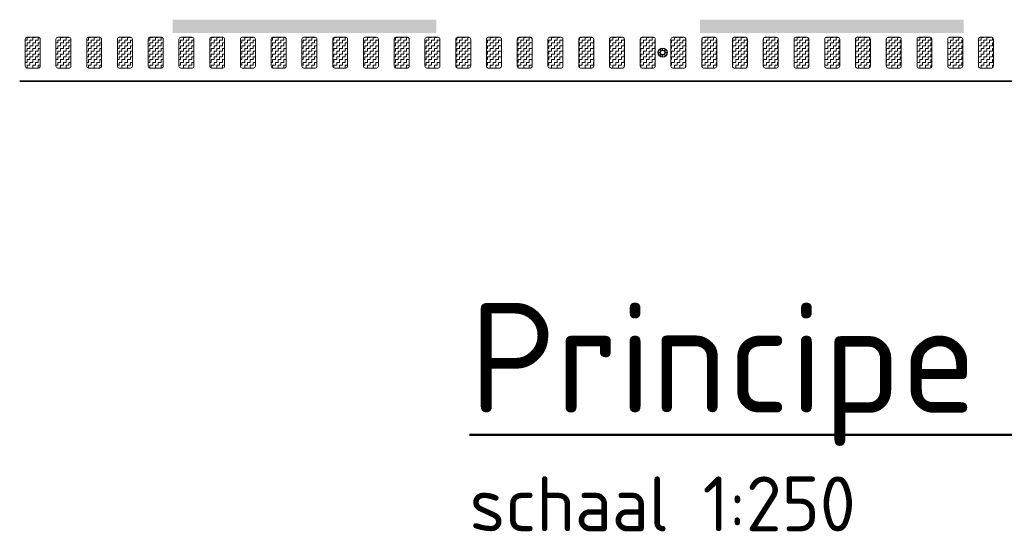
# Model space of a CAD drawing. Header units: metres. Extents: x -699 to 2316, y -1199 to 781.
# Tile 473 of 593: x 883 to 894, y -220 to -214. Entities that reach past the tile are written whole.
import ezdxf

# ---------------------------------------------------------------- set-up
doc = ezdxf.new("R2010")
doc.units = ezdxf.units.M
doc.linetypes.add('VW-3-3_STREEP', pattern=[6, 3, -3])
for name, color, linetype, lineweight in [('N-WA-IE-MEUBILAIR_WEGMEUBILAIR-S', 7, 'Continuous', 25), ('N-WA-VW-MARKERING_DYNAMISCH-G', 7, 'Continuous', 35), ('N-WE-VH-KANTVERHARDING-G', 210, 'Continuous', 35), ('N-WE-VW-MARKERING_LANGS_STREEP_33-G', 7, 'VW-3-3_STREEP', 13), ('X-XX-AL-T25', 7, 'Continuous', 25), ('X-XX-AL-T50', 130, 'Continuous', 50)]:
    doc.layers.add(name, color=color, linetype=linetype, lineweight=lineweight)
doc.styles.add('NLCS-ISO-M250-T25', font='NLCS-ISO.ttf', dxfattribs={"height": 0.625})
doc.styles.add('NLCS-ISO-M250-T50', font='NLCS-ISO.ttf', dxfattribs={"height": 1.25})
pattern_1 = [(180, (0, 0), (-0.03175, -0.03175), [0.03175, -0.03175]), (270, (-0.03175, 0), (0.03175, -0.03175), [0.03175, -0.03175])]

# ---------------------------------------------------------------- blocks, each defined once
blk = doc.blocks.new('SIE-WEG_GLASBOLREFLECTOR-SO')
for p, q in [((-0.375, 0), (-0.199, 0)), ((-0.141, 0.141), (-0.265, 0.265)), ((0, 0.2), (0, 0.375)), ((0.142, 0.141), (0.265, 0.265)), ((0.201, 0), (0.375, 0)), ((-0.265, -0.266), (-0.141, -0.141)), ((0, -0.375), (0, -0.2)), ((0.265, -0.266), (0.142, -0.142))]:
    blk.add_line(p, q)
for centre, radius in [((0, 0), 0.375), ((0.001, 0), 0.2)]:
    blk.add_circle(centre, radius)
blk = doc.blocks.new('glasbol')
at = {"layer": 'N-WA-IE-MEUBILAIR_WEGMEUBILAIR-S'}
blk.add_blockref('SIE-WEG_GLASBOLREFLECTOR-SO', (-0.001, 0), dxfattribs=at)

msp = doc.modelspace()

# ---------------------------------------------------------------- hatches: boundary and pattern name
at = {"layer": 'N-WA-VW-MARKERING_DYNAMISCH-G', "lineweight": 9}
h = msp.add_hatch(dxfattribs=at)
h.set_pattern_fill('ZIGZAG', color=8, scale=0.01, angle=180, style=0)
h.set_pattern_definition(pattern_1)
edge = h.paths.add_edge_path()
edge.add_line((883.3148, -214.3115), (883.4448, -214.3115))
edge.add_arc((883.4448, -214.3315), 0.02, 0, 90, ccw=False)
edge.add_line((883.4648, -214.3315), (883.4648, -214.6415))
edge.add_arc((883.4448, -214.6415), 0.02, 270, 360, ccw=False)
edge.add_line((883.4448, -214.6615), (883.3148, -214.6615))
edge.add_arc((883.3148, -214.6415), 0.02, 180, 270, ccw=False)
edge.add_line((883.2948, -214.6415), (883.2948, -214.3315))
edge.add_arc((883.3148, -214.3315), 0.02, 90, 180, ccw=False)
h = msp.add_hatch(dxfattribs=at)
h.set_pattern_fill('ZIGZAG', color=8, scale=0.01, angle=180, style=0)
h.set_pattern_definition(pattern_1)
edge = h.paths.add_edge_path()
edge.add_line((883.6648, -214.3115), (883.7948, -214.3115))
edge.add_arc((883.7948, -214.3315), 0.02, 0, 90, ccw=False)
edge.add_line((883.8148, -214.3315), (883.8148, -214.6415))
edge.add_arc((883.7948, -214.6415), 0.02, 270, 360, ccw=False)
edge.add_line((883.7948, -214.6615), (883.6648, -214.6615))
edge.add_arc((883.6648, -214.6415), 0.02, 180, 270, ccw=False)
edge.add_line((883.6448, -214.6415), (883.6448, -214.3315))
edge.add_arc((883.6648, -214.3315), 0.02, 90, 180, ccw=False)
h = msp.add_hatch(dxfattribs=at)
h.set_pattern_fill('ZIGZAG', color=8, scale=0.01, angle=180, style=0)
h.set_pattern_definition(pattern_1)
edge = h.paths.add_edge_path()
edge.add_line((884.0148, -214.3115), (884.1448, -214.3115))
edge.add_arc((884.1448, -214.3315), 0.02, 0, 90, ccw=False)
edge.add_line((884.1648, -214.3315), (884.1648, -214.6415))
edge.add_arc((884.1448, -214.6415), 0.02, 270, 360, ccw=False)
edge.add_line((884.1448, -214.6615), (884.0148, -214.6615))
edge.add_arc((884.0148, -214.6415), 0.02, 180, 270, ccw=False)
edge.add_line((883.9948, -214.6415), (883.9948, -214.3315))
edge.add_arc((884.0148, -214.3315), 0.02, 90, 180, ccw=False)
h = msp.add_hatch(dxfattribs=at)
h.set_pattern_fill('ZIGZAG', color=8, scale=0.01, angle=180, style=0)
h.set_pattern_definition(pattern_1)
edge = h.paths.add_edge_path()
edge.add_line((884.3648, -214.3115), (884.4948, -214.3115))
edge.add_arc((884.4948, -214.3315), 0.02, 0, 90, ccw=False)
edge.add_line((884.5148, -214.3315), (884.5148, -214.6415))
edge.add_arc((884.4948, -214.6415), 0.02, 270, 360, ccw=False)
edge.add_line((884.4948, -214.6615), (884.3648, -214.6615))
edge.add_arc((884.3648, -214.6415), 0.02, 180, 270, ccw=False)
edge.add_line((884.3448, -214.6415), (884.3448, -214.3315))
edge.add_arc((884.3648, -214.3315), 0.02, 90, 180, ccw=False)
h = msp.add_hatch(dxfattribs=at)
h.set_pattern_fill('ZIGZAG', color=8, scale=0.01, angle=180, style=0)
h.set_pattern_definition(pattern_1)
edge = h.paths.add_edge_path()
edge.add_line((884.7148, -214.3115), (884.8448, -214.3115))
edge.add_arc((884.8448, -214.3315), 0.02, 0, 90, ccw=False)
edge.add_line((884.8648, -214.3315), (884.8648, -214.6415))
edge.add_arc((884.8448, -214.6415), 0.02, 270, 360, ccw=False)
edge.add_line((884.8448, -214.6615), (884.7148, -214.6615))
edge.add_arc((884.7148, -214.6415), 0.02, 180, 270, ccw=False)
edge.add_line((884.6948, -214.6415), (884.6948, -214.3315))
edge.add_arc((884.7148, -214.3315), 0.02, 90, 180, ccw=False)
h = msp.add_hatch(dxfattribs=at)
h.set_pattern_fill('ZIGZAG', color=8, scale=0.01, angle=180, style=0)
h.set_pattern_definition(pattern_1)
edge = h.paths.add_edge_path()
edge.add_line((885.0648, -214.3115), (885.1948, -214.3115))
edge.add_arc((885.1948, -214.3315), 0.02, 0, 90, ccw=False)
edge.add_line((885.2148, -214.3315), (885.2148, -214.6415))
edge.add_arc((885.1948, -214.6415), 0.02, 270, 360, ccw=False)
edge.add_line((885.1948, -214.6615), (885.0648, -214.6615))
edge.add_arc((885.0648, -214.6415), 0.02, 180, 270, ccw=False)
edge.add_line((885.0448, -214.6415), (885.0448, -214.3315))
edge.add_arc((885.0648, -214.3315), 0.02, 90, 180, ccw=False)
h = msp.add_hatch(dxfattribs=at)
h.set_pattern_fill('ZIGZAG', color=8, scale=0.01, angle=180, style=0)
h.set_pattern_definition(pattern_1)
edge = h.paths.add_edge_path()
edge.add_line((885.4148, -214.3115), (885.5448, -214.3115))
edge.add_arc((885.5448, -214.3315), 0.02, 0, 90, ccw=False)
edge.add_line((885.5648, -214.3315), (885.5648, -214.6415))
edge.add_arc((885.5448, -214.6415), 0.02, 270, 360, ccw=False)
edge.add_line((885.5448, -214.6615), (885.4148, -214.6615))
edge.add_arc((885.4148, -214.6415), 0.02, 180, 270, ccw=False)
edge.add_line((885.3948, -214.6415), (885.3948, -214.3315))
edge.add_arc((885.4148, -214.3315), 0.02, 90, 180, ccw=False)
h = msp.add_hatch(dxfattribs=at)
h.set_pattern_fill('ZIGZAG', color=8, scale=0.01, angle=180, style=0)
h.set_pattern_definition(pattern_1)
edge = h.paths.add_edge_path()
edge.add_line((885.7648, -214.3115), (885.8948, -214.3115))
edge.add_arc((885.8948, -214.3315), 0.02, 0, 90, ccw=False)
edge.add_line((885.9148, -214.3315), (885.9148, -214.6415))
edge.add_arc((885.8948, -214.6415), 0.02, 270, 360, ccw=False)
edge.add_line((885.8948, -214.6615), (885.7648, -214.6615))
edge.add_arc((885.7648, -214.6415), 0.02, 180, 270, ccw=False)
edge.add_line((885.7448, -214.6415), (885.7448, -214.3315))
edge.add_arc((885.7648, -214.3315), 0.02, 90, 180, ccw=False)
h = msp.add_hatch(dxfattribs=at)
h.set_pattern_fill('ZIGZAG', color=8, scale=0.01, angle=180, style=0)
h.set_pattern_definition(pattern_1)
edge = h.paths.add_edge_path()
edge.add_line((886.1148, -214.3115), (886.2448, -214.3115))
edge.add_arc((886.2448, -214.3315), 0.02, 0, 90, ccw=False)
edge.add_line((886.2648, -214.3315), (886.2648, -214.6415))
edge.add_arc((886.2448, -214.6415), 0.02, 270, 360, ccw=False)
edge.add_line((886.2448, -214.6615), (886.1148, -214.6615))
edge.add_arc((886.1148, -214.6415), 0.02, 180, 270, ccw=False)
edge.add_line((886.0948, -214.6415), (886.0948, -214.3315))
edge.add_arc((886.1148, -214.3315), 0.02, 90, 180, ccw=False)
h = msp.add_hatch(dxfattribs=at)
h.set_pattern_fill('ZIGZAG', color=8, scale=0.01, angle=180, style=0)
h.set_pattern_definition(pattern_1)
edge = h.paths.add_edge_path()
edge.add_line((886.4648, -214.3115), (886.5948, -214.3115))
edge.add_arc((886.5948, -214.3315), 0.02, 0, 90, ccw=False)
edge.add_line((886.6148, -214.3315), (886.6148, -214.6415))
edge.add_arc((886.5948, -214.6415), 0.02, 270, 360, ccw=False)
edge.add_line((886.5948, -214.6615), (886.4648, -214.6615))
edge.add_arc((886.4648, -214.6415), 0.02, 180, 270, ccw=False)
edge.add_line((886.4448, -214.6415), (886.4448, -214.3315))
edge.add_arc((886.4648, -214.3315), 0.02, 90, 180, ccw=False)
h = msp.add_hatch(dxfattribs=at)
h.set_pattern_fill('ZIGZAG', color=8, scale=0.01, angle=180, style=0)
h.set_pattern_definition(pattern_1)
edge = h.paths.add_edge_path()
edge.add_line((886.8148, -214.3115), (886.9448, -214.3115))
edge.add_arc((886.9448, -214.3315), 0.02, 0, 90, ccw=False)
edge.add_line((886.9648, -214.3315), (886.9648, -214.6415))
edge.add_arc((886.9448, -214.6415), 0.02, 270, 360, ccw=False)
edge.add_line((886.9448, -214.6615), (886.8148, -214.6615))
edge.add_arc((886.8148, -214.6415), 0.02, 180, 270, ccw=False)
edge.add_line((886.7948, -214.6415), (886.7948, -214.3315))
edge.add_arc((886.8148, -214.3315), 0.02, 90, 180, ccw=False)
h = msp.add_hatch(dxfattribs=at)
h.set_pattern_fill('ZIGZAG', color=8, scale=0.01, angle=180, style=0)
h.set_pattern_definition(pattern_1)
edge = h.paths.add_edge_path()
edge.add_line((887.1648, -214.3115), (887.2948, -214.3115))
edge.add_arc((887.2948, -214.3315), 0.02, 0, 90, ccw=False)
edge.add_line((887.3148, -214.3315), (887.3148, -214.6415))
edge.add_arc((887.2948, -214.6415), 0.02, 270, 360, ccw=False)
edge.add_line((887.2948, -214.6615), (887.1648, -214.6615))
edge.add_arc((887.1648, -214.6415), 0.02, 180, 270, ccw=False)
edge.add_line((887.1448, -214.6415), (887.1448, -214.3315))
edge.add_arc((887.1648, -214.3315), 0.02, 90, 180, ccw=False)
h = msp.add_hatch(dxfattribs=at)
h.set_pattern_fill('ZIGZAG', color=8, scale=0.01, angle=180, style=0)
h.set_pattern_definition(pattern_1)
edge = h.paths.add_edge_path()
edge.add_line((887.5148, -214.3115), (887.6448, -214.3115))
edge.add_arc((887.6448, -214.3315), 0.02, 0, 90, ccw=False)
edge.add_line((887.6648, -214.3315), (887.6648, -214.6415))
edge.add_arc((887.6448, -214.6415), 0.02, 270, 360, ccw=False)
edge.add_line((887.6448, -214.6615), (887.5148, -214.6615))
edge.add_arc((887.5148, -214.6415), 0.02, 180, 270, ccw=False)
edge.add_line((887.4948, -214.6415), (887.4948, -214.3315))
edge.add_arc((887.5148, -214.3315), 0.02, 90, 180, ccw=False)
h = msp.add_hatch(dxfattribs=at)
h.set_pattern_fill('ZIGZAG', color=8, scale=0.01, angle=180, style=0)
h.set_pattern_definition(pattern_1)
edge = h.paths.add_edge_path()
edge.add_line((887.8648, -214.3115), (887.9948, -214.3115))
edge.add_arc((887.9948, -214.3315), 0.02, 0, 90, ccw=False)
edge.add_line((888.0148, -214.3315), (888.0148, -214.6415))
edge.add_arc((887.9948, -214.6415), 0.02, 270, 360, ccw=False)
edge.add_line((887.9948, -214.6615), (887.8648, -214.6615))
edge.add_arc((887.8648, -214.6415), 0.02, 180, 270, ccw=False)
edge.add_line((887.8448, -214.6415), (887.8448, -214.3315))
edge.add_arc((887.8648, -214.3315), 0.02, 90, 180, ccw=False)
h = msp.add_hatch(dxfattribs=at)
h.set_pattern_fill('ZIGZAG', color=8, scale=0.01, angle=180, style=0)
h.set_pattern_definition(pattern_1)
edge = h.paths.add_edge_path()
edge.add_line((888.2148, -214.3115), (888.3448, -214.3115))
edge.add_arc((888.3448, -214.3315), 0.02, 0, 90, ccw=False)
edge.add_line((888.3648, -214.3315), (888.3648, -214.6415))
edge.add_arc((888.3448, -214.6415), 0.02, 270, 360, ccw=False)
edge.add_line((888.3448, -214.6615), (888.2148, -214.6615))
edge.add_arc((888.2148, -214.6415), 0.02, 180, 270, ccw=False)
edge.add_line((888.1948, -214.6415), (888.1948, -214.3315))
edge.add_arc((888.2148, -214.3315), 0.02, 90, 180, ccw=False)
h = msp.add_hatch(dxfattribs=at)
h.set_pattern_fill('ZIGZAG', color=8, scale=0.01, angle=180, style=0)
h.set_pattern_definition(pattern_1)
edge = h.paths.add_edge_path()
edge.add_line((888.5648, -214.3115), (888.6948, -214.3115))
edge.add_arc((888.6948, -214.3315), 0.02, 0, 90, ccw=False)
edge.add_line((888.7148, -214.3315), (888.7148, -214.6415))
edge.add_arc((888.6948, -214.6415), 0.02, 270, 360, ccw=False)
edge.add_line((888.6948, -214.6615), (888.5648, -214.6615))
edge.add_arc((888.5648, -214.6415), 0.02, 180, 270, ccw=False)
edge.add_line((888.5448, -214.6415), (888.5448, -214.3315))
edge.add_arc((888.5648, -214.3315), 0.02, 90, 180, ccw=False)
h = msp.add_hatch(dxfattribs=at)
h.set_pattern_fill('ZIGZAG', color=8, scale=0.01, angle=180, style=0)
h.set_pattern_definition(pattern_1)
edge = h.paths.add_edge_path()
edge.add_line((888.9148, -214.3115), (889.0448, -214.3115))
edge.add_arc((889.0448, -214.3315), 0.02, 0, 90, ccw=False)
edge.add_line((889.0648, -214.3315), (889.0648, -214.6415))
edge.add_arc((889.0448, -214.6415), 0.02, 270, 360, ccw=False)
edge.add_line((889.0448, -214.6615), (888.9148, -214.6615))
edge.add_arc((888.9148, -214.6415), 0.02, 180, 270, ccw=False)
edge.add_line((888.8948, -214.6415), (888.8948, -214.3315))
edge.add_arc((888.9148, -214.3315), 0.02, 90, 180, ccw=False)
h = msp.add_hatch(dxfattribs=at)
h.set_pattern_fill('ZIGZAG', color=8, scale=0.01, angle=180, style=0)
h.set_pattern_definition(pattern_1)
edge = h.paths.add_edge_path()
edge.add_line((889.2648, -214.3115), (889.3948, -214.3115))
edge.add_arc((889.3948, -214.3315), 0.02, 0, 90, ccw=False)
edge.add_line((889.4148, -214.3315), (889.4148, -214.6415))
edge.add_arc((889.3948, -214.6415), 0.02, 270, 360, ccw=False)
edge.add_line((889.3948, -214.6615), (889.2648, -214.6615))
edge.add_arc((889.2648, -214.6415), 0.02, 180, 270, ccw=False)
edge.add_line((889.2448, -214.6415), (889.2448, -214.3315))
edge.add_arc((889.2648, -214.3315), 0.02, 90, 180, ccw=False)
h = msp.add_hatch(dxfattribs=at)
h.set_pattern_fill('ZIGZAG', color=8, scale=0.01, angle=180, style=0)
h.set_pattern_definition(pattern_1)
edge = h.paths.add_edge_path()
edge.add_line((889.6148, -214.3115), (889.7448, -214.3115))
edge.add_arc((889.7448, -214.3315), 0.02, 0, 90, ccw=False)
edge.add_line((889.7648, -214.3315), (889.7648, -214.6415))
edge.add_arc((889.7448, -214.6415), 0.02, 270, 360, ccw=False)
edge.add_line((889.7448, -214.6615), (889.6148, -214.6615))
edge.add_arc((889.6148, -214.6415), 0.02, 180, 270, ccw=False)
edge.add_line((889.5948, -214.6415), (889.5948, -214.3315))
edge.add_arc((889.6148, -214.3315), 0.02, 90, 180, ccw=False)
h = msp.add_hatch(dxfattribs=at)
h.set_pattern_fill('ZIGZAG', color=8, scale=0.01, angle=180, style=0)
h.set_pattern_definition(pattern_1)
edge = h.paths.add_edge_path()
edge.add_line((889.9648, -214.3115), (890.0948, -214.3115))
edge.add_arc((890.0948, -214.3315), 0.02, 0, 90, ccw=False)
edge.add_line((890.1148, -214.3315), (890.1148, -214.6415))
edge.add_arc((890.0948, -214.6415), 0.02, 270, 360, ccw=False)
edge.add_line((890.0948, -214.6615), (889.9648, -214.6615))
edge.add_arc((889.9648, -214.6415), 0.02, 180, 270, ccw=False)
edge.add_line((889.9448, -214.6415), (889.9448, -214.3315))
edge.add_arc((889.9648, -214.3315), 0.02, 90, 180, ccw=False)
h = msp.add_hatch(dxfattribs=at)
h.set_pattern_fill('ZIGZAG', color=8, scale=0.01, angle=180, style=0)
h.set_pattern_definition(pattern_1)
edge = h.paths.add_edge_path()
edge.add_line((890.3148, -214.3115), (890.4448, -214.3115))
edge.add_arc((890.4448, -214.3315), 0.02, 0, 90, ccw=False)
edge.add_line((890.4648, -214.3315), (890.4648, -214.6415))
edge.add_arc((890.4448, -214.6415), 0.02, 270, 360, ccw=False)
edge.add_line((890.4448, -214.6615), (890.3148, -214.6615))
edge.add_arc((890.3148, -214.6415), 0.02, 180, 270, ccw=False)
edge.add_line((890.2948, -214.6415), (890.2948, -214.3315))
edge.add_arc((890.3148, -214.3315), 0.02, 90, 180, ccw=False)
h = msp.add_hatch(dxfattribs=at)
h.set_pattern_fill('ZIGZAG', color=8, scale=0.01, angle=180, style=0)
h.set_pattern_definition(pattern_1)
edge = h.paths.add_edge_path()
edge.add_line((890.6648, -214.3115), (890.7948, -214.3115))
edge.add_arc((890.7948, -214.3315), 0.02, 0, 90, ccw=False)
edge.add_line((890.8148, -214.3315), (890.8148, -214.6415))
edge.add_arc((890.7948, -214.6415), 0.02, 270, 360, ccw=False)
edge.add_line((890.7948, -214.6615), (890.6648, -214.6615))
edge.add_arc((890.6648, -214.6415), 0.02, 180, 270, ccw=False)
edge.add_line((890.6448, -214.6415), (890.6448, -214.3315))
edge.add_arc((890.6648, -214.3315), 0.02, 90, 180, ccw=False)
h = msp.add_hatch(dxfattribs=at)
h.set_pattern_fill('ZIGZAG', color=8, scale=0.01, angle=180, style=0)
h.set_pattern_definition(pattern_1)
edge = h.paths.add_edge_path()
edge.add_line((891.0148, -214.3115), (891.1448, -214.3115))
edge.add_arc((891.1448, -214.3315), 0.02, 0, 90, ccw=False)
edge.add_line((891.1648, -214.3315), (891.1648, -214.6415))
edge.add_arc((891.1448, -214.6415), 0.02, 270, 360, ccw=False)
edge.add_line((891.1448, -214.6615), (891.0148, -214.6615))
edge.add_arc((891.0148, -214.6415), 0.02, 180, 270, ccw=False)
edge.add_line((890.9948, -214.6415), (890.9948, -214.3315))
edge.add_arc((891.0148, -214.3315), 0.02, 90, 180, ccw=False)
h = msp.add_hatch(dxfattribs=at)
h.set_pattern_fill('ZIGZAG', color=8, scale=0.01, angle=180, style=0)
h.set_pattern_definition(pattern_1)
edge = h.paths.add_edge_path()
edge.add_line((891.3648, -214.3115), (891.4948, -214.3115))
edge.add_arc((891.4948, -214.3315), 0.02, 0, 90, ccw=False)
edge.add_line((891.5148, -214.3315), (891.5148, -214.6415))
edge.add_arc((891.4948, -214.6415), 0.02, 270, 360, ccw=False)
edge.add_line((891.4948, -214.6615), (891.3648, -214.6615))
edge.add_arc((891.3648, -214.6415), 0.02, 180, 270, ccw=False)
edge.add_line((891.3448, -214.6415), (891.3448, -214.3315))
edge.add_arc((891.3648, -214.3315), 0.02, 90, 180, ccw=False)
h = msp.add_hatch(dxfattribs=at)
h.set_pattern_fill('ZIGZAG', color=8, scale=0.01, angle=180, style=0)
h.set_pattern_definition(pattern_1)
edge = h.paths.add_edge_path()
edge.add_line((891.7148, -214.3115), (891.8448, -214.3115))
edge.add_arc((891.8448, -214.3315), 0.02, 0, 90, ccw=False)
edge.add_line((891.8648, -214.3315), (891.8648, -214.6415))
edge.add_arc((891.8448, -214.6415), 0.02, 270, 360, ccw=False)
edge.add_line((891.8448, -214.6615), (891.7148, -214.6615))
edge.add_arc((891.7148, -214.6415), 0.02, 180, 270, ccw=False)
edge.add_line((891.6948, -214.6415), (891.6948, -214.3315))
edge.add_arc((891.7148, -214.3315), 0.02, 90, 180, ccw=False)
h = msp.add_hatch(dxfattribs=at)
h.set_pattern_fill('ZIGZAG', color=8, scale=0.01, angle=180, style=0)
h.set_pattern_definition(pattern_1)
edge = h.paths.add_edge_path()
edge.add_line((892.0648, -214.3115), (892.1948, -214.3115))
edge.add_arc((892.1948, -214.3315), 0.02, 0, 90, ccw=False)
edge.add_line((892.2148, -214.3315), (892.2148, -214.6415))
edge.add_arc((892.1948, -214.6415), 0.02, 270, 360, ccw=False)
edge.add_line((892.1948, -214.6615), (892.0648, -214.6615))
edge.add_arc((892.0648, -214.6415), 0.02, 180, 270, ccw=False)
edge.add_line((892.0448, -214.6415), (892.0448, -214.3315))
edge.add_arc((892.0648, -214.3315), 0.02, 90, 180, ccw=False)
h = msp.add_hatch(dxfattribs=at)
h.set_pattern_fill('ZIGZAG', color=8, scale=0.01, angle=180, style=0)
h.set_pattern_definition(pattern_1)
edge = h.paths.add_edge_path()
edge.add_line((892.4148, -214.3115), (892.5448, -214.3115))
edge.add_arc((892.5448, -214.3315), 0.02, 0, 90, ccw=False)
edge.add_line((892.5648, -214.3315), (892.5648, -214.6415))
edge.add_arc((892.5448, -214.6415), 0.02, 270, 360, ccw=False)
edge.add_line((892.5448, -214.6615), (892.4148, -214.6615))
edge.add_arc((892.4148, -214.6415), 0.02, 180, 270, ccw=False)
edge.add_line((892.3948, -214.6415), (892.3948, -214.3315))
edge.add_arc((892.4148, -214.3315), 0.02, 90, 180, ccw=False)
h = msp.add_hatch(dxfattribs=at)
h.set_pattern_fill('ZIGZAG', color=8, scale=0.01, angle=180, style=0)
h.set_pattern_definition(pattern_1)
edge = h.paths.add_edge_path()
edge.add_line((892.7648, -214.3115), (892.8948, -214.3115))
edge.add_arc((892.8948, -214.3315), 0.02, 0, 90, ccw=False)
edge.add_line((892.9148, -214.3315), (892.9148, -214.6415))
edge.add_arc((892.8948, -214.6415), 0.02, 270, 360, ccw=False)
edge.add_line((892.8948, -214.6615), (892.7648, -214.6615))
edge.add_arc((892.7648, -214.6415), 0.02, 180, 270, ccw=False)
edge.add_line((892.7448, -214.6415), (892.7448, -214.3315))
edge.add_arc((892.7648, -214.3315), 0.02, 90, 180, ccw=False)
h = msp.add_hatch(dxfattribs=at)
h.set_pattern_fill('ZIGZAG', color=8, scale=0.01, angle=180, style=0)
h.set_pattern_definition(pattern_1)
edge = h.paths.add_edge_path()
edge.add_line((893.1148, -214.3115), (893.2448, -214.3115))
edge.add_arc((893.2448, -214.3315), 0.02, 0, 90, ccw=False)
edge.add_line((893.2648, -214.3315), (893.2648, -214.6415))
edge.add_arc((893.2448, -214.6415), 0.02, 270, 360, ccw=False)
edge.add_line((893.2448, -214.6615), (893.1148, -214.6615))
edge.add_arc((893.1148, -214.6415), 0.02, 180, 270, ccw=False)
edge.add_line((893.0948, -214.6415), (893.0948, -214.3315))
edge.add_arc((893.1148, -214.3315), 0.02, 90, 180, ccw=False)
h = msp.add_hatch(dxfattribs=at)
h.set_pattern_fill('ZIGZAG', color=8, scale=0.01, angle=180, style=0)
h.set_pattern_definition(pattern_1)
edge = h.paths.add_edge_path()
edge.add_line((893.4648, -214.3115), (893.5948, -214.3115))
edge.add_arc((893.5948, -214.3315), 0.02, 0, 90, ccw=False)
edge.add_line((893.6148, -214.3315), (893.6148, -214.6415))
edge.add_arc((893.5948, -214.6415), 0.02, 270, 360, ccw=False)
edge.add_line((893.5948, -214.6615), (893.4648, -214.6615))
edge.add_arc((893.4648, -214.6415), 0.02, 180, 270, ccw=False)
edge.add_line((893.4448, -214.6415), (893.4448, -214.3315))
edge.add_arc((893.4648, -214.3315), 0.02, 90, 180, ccw=False)
h = msp.add_hatch(dxfattribs=at)
h.set_pattern_fill('ZIGZAG', color=8, scale=0.01, angle=180, style=0)
h.set_pattern_definition(pattern_1)
edge = h.paths.add_edge_path()
edge.add_line((893.8148, -214.3115), (893.9448, -214.3115))
edge.add_arc((893.9448, -214.3315), 0.02, 0, 90, ccw=False)
edge.add_line((893.9648, -214.3315), (893.9648, -214.6415))
edge.add_arc((893.9448, -214.6415), 0.02, 270, 360, ccw=False)
edge.add_line((893.9448, -214.6615), (893.8148, -214.6615))
edge.add_arc((893.8148, -214.6415), 0.02, 180, 270, ccw=False)
edge.add_line((893.7948, -214.6415), (893.7948, -214.3315))
edge.add_arc((893.8148, -214.3315), 0.02, 90, 180, ccw=False)
h = msp.add_hatch(dxfattribs=at)
h.set_pattern_fill('ZIGZAG', color=8, scale=0.01, angle=180, style=0)
h.set_pattern_definition(pattern_1)
edge = h.paths.add_edge_path()
edge.add_line((894.1648, -214.3115), (894.2948, -214.3115))
edge.add_arc((894.2948, -214.3315), 0.02, 0, 90, ccw=False)
edge.add_line((894.3148, -214.3315), (894.3148, -214.6415))
edge.add_arc((894.2948, -214.6415), 0.02, 270, 360, ccw=False)
edge.add_line((894.2948, -214.6615), (894.1648, -214.6615))
edge.add_arc((894.1648, -214.6415), 0.02, 180, 270, ccw=False)
edge.add_line((894.1448, -214.6415), (894.1448, -214.3315))
edge.add_arc((894.1648, -214.3315), 0.02, 90, 180, ccw=False)

# ---------------------------------------------------------------- linework, layer by layer
at = {"layer": 'N-WA-VW-MARKERING_DYNAMISCH-G', "color": 8, "lineweight": 9}
for points in [[(883.3148, -214.3115), (883.4448, -214.3115, -0.4142136), (883.4648, -214.3315), (883.4648, -214.6415, -0.4142136), (883.4448, -214.6615), (883.3148, -214.6615, -0.4142136), (883.2948, -214.6415), (883.2948, -214.3315, -0.4142136)], [(883.6648, -214.3115), (883.7948, -214.3115, -0.4142136), (883.8148, -214.3315), (883.8148, -214.6415, -0.4142136), (883.7948, -214.6615), (883.6648, -214.6615, -0.4142136), (883.6448, -214.6415), (883.6448, -214.3315, -0.4142136)], [(884.0148, -214.3115), (884.1448, -214.3115, -0.4142136), (884.1648, -214.3315), (884.1648, -214.6415, -0.4142136), (884.1448, -214.6615), (884.0148, -214.6615, -0.4142136), (883.9948, -214.6415), (883.9948, -214.3315, -0.4142136)], [(884.3648, -214.3115), (884.4948, -214.3115, -0.4142136), (884.5148, -214.3315), (884.5148, -214.6415, -0.4142136), (884.4948, -214.6615), (884.3648, -214.6615, -0.4142136), (884.3448, -214.6415), (884.3448, -214.3315, -0.4142136)], [(884.7148, -214.3115), (884.8448, -214.3115, -0.4142136), (884.8648, -214.3315), (884.8648, -214.6415, -0.4142136), (884.8448, -214.6615), (884.7148, -214.6615, -0.4142136), (884.6948, -214.6415), (884.6948, -214.3315, -0.4142136)], [(885.0648, -214.3115), (885.1948, -214.3115, -0.4142136), (885.2148, -214.3315), (885.2148, -214.6415, -0.4142136), (885.1948, -214.6615), (885.0648, -214.6615, -0.4142136), (885.0448, -214.6415), (885.0448, -214.3315, -0.4142136)], [(885.4148, -214.3115), (885.5448, -214.3115, -0.4142136), (885.5648, -214.3315), (885.5648, -214.6415, -0.4142136), (885.5448, -214.6615), (885.4148, -214.6615, -0.4142136), (885.3948, -214.6415), (885.3948, -214.3315, -0.4142136)], [(885.7648, -214.3115), (885.8948, -214.3115, -0.4142136), (885.9148, -214.3315), (885.9148, -214.6415, -0.4142136), (885.8948, -214.6615), (885.7648, -214.6615, -0.4142136), (885.7448, -214.6415), (885.7448, -214.3315, -0.4142136)], [(886.1148, -214.3115), (886.2448, -214.3115, -0.4142136), (886.2648, -214.3315), (886.2648, -214.6415, -0.4142136), (886.2448, -214.6615), (886.1148, -214.6615, -0.4142136), (886.0948, -214.6415), (886.0948, -214.3315, -0.4142136)], [(886.4648, -214.3115), (886.5948, -214.3115, -0.4142136), (886.6148, -214.3315), (886.6148, -214.6415, -0.4142136), (886.5948, -214.6615), (886.4648, -214.6615, -0.4142136), (886.4448, -214.6415), (886.4448, -214.3315, -0.4142136)], [(886.8148, -214.3115), (886.9448, -214.3115, -0.4142136), (886.9648, -214.3315), (886.9648, -214.6415, -0.4142136), (886.9448, -214.6615), (886.8148, -214.6615, -0.4142136), (886.7948, -214.6415), (886.7948, -214.3315, -0.4142136)], [(887.1648, -214.3115), (887.2948, -214.3115, -0.4142136), (887.3148, -214.3315), (887.3148, -214.6415, -0.4142136), (887.2948, -214.6615), (887.1648, -214.6615, -0.4142136), (887.1448, -214.6415), (887.1448, -214.3315, -0.4142136)], [(887.5148, -214.3115), (887.6448, -214.3115, -0.4142136), (887.6648, -214.3315), (887.6648, -214.6415, -0.4142136), (887.6448, -214.6615), (887.5148, -214.6615, -0.4142136), (887.4948, -214.6415), (887.4948, -214.3315, -0.4142136)], [(887.8648, -214.3115), (887.9948, -214.3115, -0.4142136), (888.0148, -214.3315), (888.0148, -214.6415, -0.4142136), (887.9948, -214.6615), (887.8648, -214.6615, -0.4142136), (887.8448, -214.6415), (887.8448, -214.3315, -0.4142136)], [(888.2148, -214.3115), (888.3448, -214.3115, -0.4142136), (888.3648, -214.3315), (888.3648, -214.6415, -0.4142136), (888.3448, -214.6615), (888.2148, -214.6615, -0.4142136), (888.1948, -214.6415), (888.1948, -214.3315, -0.4142136)], [(888.5648, -214.3115), (888.6948, -214.3115, -0.4142136), (888.7148, -214.3315), (888.7148, -214.6415, -0.4142136), (888.6948, -214.6615), (888.5648, -214.6615, -0.4142136), (888.5448, -214.6415), (888.5448, -214.3315, -0.4142136)], [(888.9148, -214.3115), (889.0448, -214.3115, -0.4142136), (889.0648, -214.3315), (889.0648, -214.6415, -0.4142136), (889.0448, -214.6615), (888.9148, -214.6615, -0.4142136), (888.8948, -214.6415), (888.8948, -214.3315, -0.4142136)], [(889.2648, -214.3115), (889.3948, -214.3115, -0.4142136), (889.4148, -214.3315), (889.4148, -214.6415, -0.4142136), (889.3948, -214.6615), (889.2648, -214.6615, -0.4142136), (889.2448, -214.6415), (889.2448, -214.3315, -0.4142136)], [(889.6148, -214.3115), (889.7448, -214.3115, -0.4142136), (889.7648, -214.3315), (889.7648, -214.6415, -0.4142136), (889.7448, -214.6615), (889.6148, -214.6615, -0.4142136), (889.5948, -214.6415), (889.5948, -214.3315, -0.4142136)], [(889.9648, -214.3115), (890.0948, -214.3115, -0.4142136), (890.1148, -214.3315), (890.1148, -214.6415, -0.4142136), (890.0948, -214.6615), (889.9648, -214.6615, -0.4142136), (889.9448, -214.6415), (889.9448, -214.3315, -0.4142136)], [(890.3148, -214.3115), (890.4448, -214.3115, -0.4142136), (890.4648, -214.3315), (890.4648, -214.6415, -0.4142136), (890.4448, -214.6615), (890.3148, -214.6615, -0.4142136), (890.2948, -214.6415), (890.2948, -214.3315, -0.4142136)], [(890.6648, -214.3115), (890.7948, -214.3115, -0.4142136), (890.8148, -214.3315), (890.8148, -214.6415, -0.4142136), (890.7948, -214.6615), (890.6648, -214.6615, -0.4142136), (890.6448, -214.6415), (890.6448, -214.3315, -0.4142136)], [(891.0148, -214.3115), (891.1448, -214.3115, -0.4142136), (891.1648, -214.3315), (891.1648, -214.6415, -0.4142136), (891.1448, -214.6615), (891.0148, -214.6615, -0.4142136), (890.9948, -214.6415), (890.9948, -214.3315, -0.4142136)], [(891.3648, -214.3115), (891.4948, -214.3115, -0.4142136), (891.5148, -214.3315), (891.5148, -214.6415, -0.4142136), (891.4948, -214.6615), (891.3648, -214.6615, -0.4142136), (891.3448, -214.6415), (891.3448, -214.3315, -0.4142136)], [(891.7148, -214.3115), (891.8448, -214.3115, -0.4142136), (891.8648, -214.3315), (891.8648, -214.6415, -0.4142136), (891.8448, -214.6615), (891.7148, -214.6615, -0.4142136), (891.6948, -214.6415), (891.6948, -214.3315, -0.4142136)], [(892.0648, -214.3115), (892.1948, -214.3115, -0.4142136), (892.2148, -214.3315), (892.2148, -214.6415, -0.4142136), (892.1948, -214.6615), (892.0648, -214.6615, -0.4142136), (892.0448, -214.6415), (892.0448, -214.3315, -0.4142136)], [(892.4148, -214.3115), (892.5448, -214.3115, -0.4142136), (892.5648, -214.3315), (892.5648, -214.6415, -0.4142136), (892.5448, -214.6615), (892.4148, -214.6615, -0.4142136), (892.3948, -214.6415), (892.3948, -214.3315, -0.4142136)], [(892.7648, -214.3115), (892.8948, -214.3115, -0.4142136), (892.9148, -214.3315), (892.9148, -214.6415, -0.4142136), (892.8948, -214.6615), (892.7648, -214.6615, -0.4142136), (892.7448, -214.6415), (892.7448, -214.3315, -0.4142136)], [(893.1148, -214.3115), (893.2448, -214.3115, -0.4142136), (893.2648, -214.3315), (893.2648, -214.6415, -0.4142136), (893.2448, -214.6615), (893.1148, -214.6615, -0.4142136), (893.0948, -214.6415), (893.0948, -214.3315, -0.4142136)], [(893.4648, -214.3115), (893.5948, -214.3115, -0.4142136), (893.6148, -214.3315), (893.6148, -214.6415, -0.4142136), (893.5948, -214.6615), (893.4648, -214.6615, -0.4142136), (893.4448, -214.6415), (893.4448, -214.3315, -0.4142136)], [(893.8148, -214.3115), (893.9448, -214.3115, -0.4142136), (893.9648, -214.3315), (893.9648, -214.6415, -0.4142136), (893.9448, -214.6615), (893.8148, -214.6615, -0.4142136), (893.7948, -214.6415), (893.7948, -214.3315, -0.4142136)], [(894.1648, -214.3115), (894.2948, -214.3115, -0.4142136), (894.3148, -214.3315), (894.3148, -214.6415, -0.4142136), (894.2948, -214.6615), (894.1648, -214.6615, -0.4142136), (894.1448, -214.6415), (894.1448, -214.3315, -0.4142136)]]:
    msp.add_lwpolyline(points, format="xyb", close=True, dxfattribs=at)
at = {"layer": 'N-WE-VH-KANTVERHARDING-G'}
msp.add_line((883.2321, -214.8115), (978.3951, -214.8115), dxfattribs=at)
at = {"layer": 'N-WE-VW-MARKERING_LANGS_STREEP_33-G', "color": 253, "linetype": 'Continuous'}
for points in [[(884.9747, -214.2615), (887.9747, -214.2615), (884.9747, -214.1115), (887.9747, -214.1115)], [(890.9747, -214.2615), (893.9747, -214.2615), (890.9747, -214.1115), (893.9747, -214.1115)]]:
    msp.add_solid(points, dxfattribs=at)

# ---------------------------------------------------------------- block references
at = {"layer": 'N-WA-IE-MEUBILAIR_WEGMEUBILAIR-S', "xscale": 0.1333332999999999, "yscale": 0.1333332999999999, "zscale": 0.1333332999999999, "rotation": 0.1723155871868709}
msp.add_blockref('glasbol', (890.5498, -214.4865), dxfattribs=at)

# ---------------------------------------------------------------- texts
at = {"layer": 'X-XX-AL-T25', "style": 'NLCS-ISO-M250-T25'}
msp.add_text('schaal 1:250', height=0.625, dxfattribs=at).set_placement((888.3515, -219.9364))
at = {"layer": 'X-XX-AL-T50', "style": 'NLCS-ISO-M250-T50'}
msp.add_text('%%UPrincipe haltekom met haakse toegang', height=1.25, dxfattribs=at).set_placement((888.3515, -218.5864))

doc.saveas('drawing.dxf')
